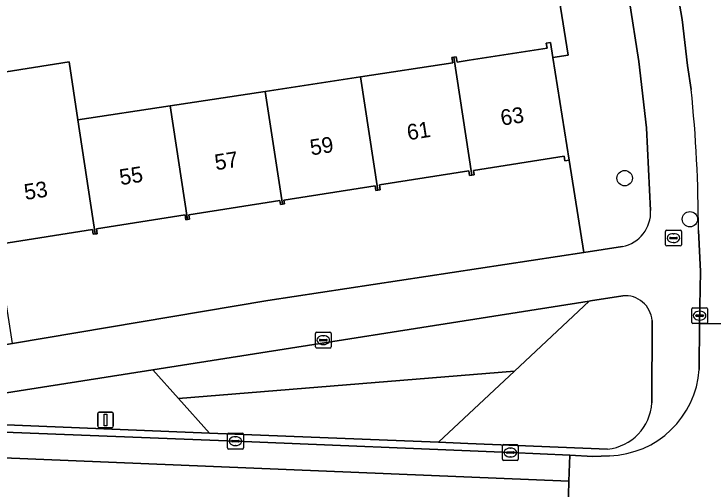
# Model space of a CAD drawing. Extents: x 160077 to 160948, y 386481 to 387498.
# Drawn here: x 160690.21 to 160734.61, y 386882.57 to 386912.73 of the extents above; entities that cross this region are included whole.
import ezdxf

# ---------------------------------------------------------------- set-up
doc = ezdxf.new("R2010")
doc.units = 0
for name, color, linetype in [('IMGEO_Boom', 7, 'Continuous'), ('IMGEO_Brandkraan', 7, 'Continuous'), ('IMGEO_Erf', 7, 'Continuous'), ('IMGEO_Groenvoorziening', 7, 'Continuous'), ('IMGEO_Kolk', 7, 'Continuous'), ('IMGEO_Lichtmast', 7, 'Continuous'), ('IMGEO_Pand', 7, 'Continuous'), ('IMGEO_Pand_nummerreeks', 7, 'Continuous'), ('IMGEO_Rijbaan_lokaal_gesloten', 7, 'Continuous'), ('IMGEO_Rijbaan_lokaal_open', 7, 'Continuous'), ('IMGEO_Voetpad_open', 7, 'Continuous')]:
    doc.layers.add(name, color=color, linetype=linetype)

msp = doc.modelspace()

# ---------------------------------------------------------------- linework, layer by layer
at = {"layer": 'IMGEO_Boom'}
for centre in [(160728.944, 386902.301), (160733.08, 386899.697)]:
    msp.add_circle(centre, 0.489, dxfattribs=at)
at = {"layer": 'IMGEO_Brandkraan'}
for p, q in [((160731.614, 386898.999), (160732.466, 386898.999)), ((160731.539, 386898.073), (160731.539, 386898.925)), ((160731.798, 386898.493), (160731.798, 386898.505)), ((160731.841, 386898.542), (160732.239, 386898.542)), ((160732.027, 386898.779), (160732.052, 386898.779)), ((160732.282, 386898.505), (160732.282, 386898.493)), ((160732.54, 386898.925), (160732.54, 386898.073)), ((160732.236, 386898.456), (160731.838, 386898.456)), ((160732.05, 386898.219), (160732.025, 386898.219)), ((160732.466, 386897.999), (160731.614, 386897.999))]:
    msp.add_line(p, q, dxfattribs=at)
for points in [[(160731.614, 386898.999), (160732.466, 386898.999)], [(160731.539, 386898.073), (160731.539, 386898.925)], [(160732.54, 386898.925), (160732.54, 386898.073)], [(160732.466, 386897.999), (160731.614, 386897.999)]]:
    msp.add_lwpolyline(points, dxfattribs=at)
for centre, radius, start, end in [((160731.616, 386898.923), 0.0765, 91.552, 178.448), ((160731.616, 386898.923), 0.0765, 91.552, 178.448), ((160732.464, 386898.923), 0.0765, 1.552, 88.448), ((160732.464, 386898.923), 0.0765, 1.552, 88.448), ((160731.838, 386898.502), 0.0403, 85.8775, 175.7526), ((160732.243, 386898.504), 0.0386, 1.7309, 96.639), ((160731.616, 386898.075), 0.0765, 181.552, 268.448), ((160731.616, 386898.075), 0.0765, 181.552, 268.448), ((160731.835, 386898.492), 0.0366, 178.938, 274.7102), ((160732.239, 386898.499), 0.043, 264.8664, 352.4533), ((160732.464, 386898.075), 0.0765, 271.552, 358.448), ((160732.464, 386898.075), 0.0765, 271.552, 358.448)]:
    msp.add_arc(centre, radius, start, end, dxfattribs=at)
for centre, major_axis, ratio, start_param, end_param in [((160732.026, 386898.499), (-0.387, 0.002), 0.722429, 4.712389, 7.853982), ((160732.051, 386898.499), (-0.39, 0.002), 0.717154, 1.570796, 4.712389)]:
    msp.add_ellipse(centre, major_axis=major_axis, ratio=ratio, start_param=start_param, end_param=end_param, dxfattribs=at)
at = {"layer": 'IMGEO_Erf'}
for points in [[(160712.198, 386908.734), (160718.042, 386909.626), (160717.99, 386909.962), (160718.103, 386909.979), (160718.257, 386910.003), (160718.309, 386909.667), (160719.081, 386909.786), (160724.022, 386910.548), (160723.97, 386910.883), (160724.235, 386910.925), (160724.389, 386909.953), (160725.355, 386910.108), (160723.65, 386920.851)], [(160683.407, 386890.771), (160689.325, 386891.685), (160690.109, 386891.817), (160689.155, 386897.841), (160688.023, 386904.993), (160687.436, 386908.699), (160693.705, 386909.692), (160694.265, 386905.998), (160700.121, 386906.892), (160706.151, 386907.812), (160712.198, 386908.734)], [(160690.109, 386891.817), (160706.308, 386894.536), (160726.354, 386897.585), (160725.422, 386903.438), (160725.147, 386903.394), (160725.099, 386903.697), (160719.346, 386902.786), (160719.388, 386902.515), (160719.248, 386902.493), (160719.106, 386902.47), (160719.058, 386902.774), (160713.384, 386901.875), (160713.433, 386901.567), (160713.298, 386901.546), (160713.162, 386901.524), (160713.114, 386901.826), (160707.335, 386900.911), (160707.375, 386900.664), (160707.248, 386900.644), (160707.119, 386900.624), (160707.078, 386900.887), (160701.293, 386899.97), (160701.337, 386899.696), (160701.225, 386899.678), (160701.117, 386899.661), (160701.066, 386899.981), (160695.434, 386899.089), (160695.483, 386898.778), (160695.362, 386898.759), (160695.24, 386898.739), (160695.192, 386899.04), (160689.43, 386898.128)]]:
    msp.add_lwpolyline(points, dxfattribs=at)
at = {"layer": 'IMGEO_Groenvoorziening'}
for points in [[(160728, 386921.547), (160723.65, 386920.851), (160725.355, 386910.108), (160724.389, 386909.953), (160725.422, 386903.438), (160726.354, 386897.585), (160728.803, 386897.962)], [(160730.59, 386900.26), (160730.337, 386905.503), (160729.847, 386909.711), (160728, 386921.547)], [(160728.827, 386894.833), (160726.768, 386894.509), (160726.7, 386894.498), (160721.954, 386890.049), (160717.141, 386885.535), (160718.996, 386885.46), (160727.862, 386885.102)], [(160730.665, 386888.039), (160730.68, 386893.265)], [(160700.636, 386888.324), (160699.007, 386890.143), (160687.565, 386888.344)], [(160687.635, 386886.727), (160702.608, 386886.122), (160700.636, 386888.324)]]:
    msp.add_lwpolyline(points, dxfattribs=at)
for points in [[(160721.954, 386890.049), (160726.7, 386894.498), (160699.007, 386890.143), (160700.636, 386888.324)], [(160721.954, 386890.049), (160700.636, 386888.324), (160702.608, 386886.122), (160717.141, 386885.535)]]:
    msp.add_lwpolyline(points, close=True, dxfattribs=at)
for centre, radius, start, end in [((160728.359, 386900.151), 2.234, 281.4644, 2.796), ((160728.985, 386893.141), 1.7, 4.195, 95.3296), ((160727.535, 386888.22), 3.135, 275.9857, 356.6889)]:
    msp.add_arc(centre, radius, start, end, dxfattribs=at)
at = {"layer": 'IMGEO_Kolk'}
for p, q in [((160733.269, 386894.074), (160734.121, 386894.074)), ((160733.194, 386893.148), (160733.194, 386894)), ((160733.496, 386893.617), (160733.894, 386893.617)), ((160733.682, 386893.854), (160733.707, 386893.854)), ((160734.195, 386894), (160734.195, 386893.148)), ((160733.453, 386893.568), (160733.453, 386893.58)), ((160733.891, 386893.531), (160733.493, 386893.531)), ((160733.705, 386893.294), (160733.68, 386893.294)), ((160733.937, 386893.58), (160733.937, 386893.568)), ((160734.121, 386893.074), (160733.269, 386893.074)), ((160709.325, 386891.595), (160709.325, 386892.447)), ((160709.4, 386892.521), (160710.252, 386892.521)), ((160709.813, 386892.301), (160709.838, 386892.301)), ((160710.326, 386892.447), (160710.326, 386891.595)), ((160709.584, 386892.015), (160709.584, 386892.027)), ((160710.022, 386891.978), (160709.624, 386891.978)), ((160709.627, 386892.064), (160710.025, 386892.064)), ((160710.068, 386892.027), (160710.068, 386892.015)), ((160710.252, 386891.521), (160709.4, 386891.521)), ((160709.836, 386891.741), (160709.811, 386891.741)), ((160703.832, 386886.108), (160704.684, 386886.108)), ((160703.757, 386885.182), (160703.757, 386886.034)), ((160704.059, 386885.651), (160704.457, 386885.651)), ((160704.245, 386885.888), (160704.27, 386885.888)), ((160704.758, 386886.034), (160704.758, 386885.182)), ((160704.016, 386885.602), (160704.016, 386885.614)), ((160704.454, 386885.565), (160704.056, 386885.565)), ((160704.268, 386885.328), (160704.243, 386885.328)), ((160704.5, 386885.614), (160704.5, 386885.602)), ((160721.196, 386884.459), (160721.196, 386885.311)), ((160721.271, 386885.385), (160722.123, 386885.385)), ((160722.197, 386885.311), (160722.197, 386884.459)), ((160704.684, 386885.108), (160703.832, 386885.108)), ((160721.455, 386884.879), (160721.455, 386884.891)), ((160721.893, 386884.842), (160721.495, 386884.842)), ((160721.498, 386884.928), (160721.896, 386884.928)), ((160721.684, 386885.165), (160721.709, 386885.165)), ((160721.939, 386884.891), (160721.939, 386884.879)), ((160722.123, 386884.385), (160721.271, 386884.385)), ((160721.707, 386884.605), (160721.682, 386884.605))]:
    msp.add_line(p, q, dxfattribs=at)
for points in [[(160733.269, 386894.074), (160734.121, 386894.074)], [(160733.194, 386893.148), (160733.194, 386894)], [(160734.195, 386894), (160734.195, 386893.148)], [(160734.121, 386893.074), (160733.269, 386893.074)], [(160709.325, 386891.595), (160709.325, 386892.447)], [(160709.4, 386892.521), (160710.252, 386892.521)], [(160710.326, 386892.447), (160710.326, 386891.595)], [(160710.252, 386891.521), (160709.4, 386891.521)], [(160703.832, 386886.108), (160704.684, 386886.108)], [(160703.757, 386885.182), (160703.757, 386886.034)], [(160704.758, 386886.034), (160704.758, 386885.182)], [(160721.196, 386884.459), (160721.196, 386885.311)], [(160721.271, 386885.385), (160722.123, 386885.385)], [(160722.197, 386885.311), (160722.197, 386884.459)], [(160704.684, 386885.108), (160703.832, 386885.108)], [(160722.123, 386884.385), (160721.271, 386884.385)]]:
    msp.add_lwpolyline(points, dxfattribs=at)
for centre, radius, start, end in [((160733.271, 386893.998), 0.0765, 91.552, 178.448), ((160733.271, 386893.998), 0.0765, 91.552, 178.448), ((160734.119, 386893.998), 0.0765, 1.552, 88.448), ((160734.119, 386893.998), 0.0765, 1.552, 88.448), ((160733.493, 386893.577), 0.0403, 85.8775, 175.7526), ((160733.898, 386893.579), 0.0386, 1.7309, 96.639), ((160733.49, 386893.567), 0.0366, 178.938, 274.7102), ((160733.894, 386893.574), 0.043, 264.8664, 352.4533), ((160733.271, 386893.15), 0.0765, 181.552, 268.448), ((160733.271, 386893.15), 0.0765, 181.552, 268.448), ((160734.119, 386893.15), 0.0765, 271.552, 358.448), ((160734.119, 386893.15), 0.0765, 271.552, 358.448), ((160709.402, 386892.445), 0.0765, 91.552, 178.448), ((160709.402, 386892.445), 0.0765, 91.552, 178.448), ((160710.25, 386892.445), 0.0765, 1.552, 88.448), ((160710.25, 386892.445), 0.0765, 1.552, 88.448), ((160709.624, 386892.024), 0.0403, 85.8775, 175.7526), ((160709.621, 386892.014), 0.0366, 178.938, 274.7102), ((160710.025, 386892.021), 0.043, 264.8664, 352.4533), ((160710.029, 386892.026), 0.0386, 1.7309, 96.639), ((160709.402, 386891.597), 0.0765, 181.552, 268.448), ((160709.402, 386891.597), 0.0765, 181.552, 268.448), ((160710.25, 386891.597), 0.0765, 271.552, 358.448), ((160710.25, 386891.597), 0.0765, 271.552, 358.448), ((160703.834, 386886.032), 0.0765, 91.552, 178.448), ((160703.834, 386886.032), 0.0765, 91.552, 178.448), ((160704.682, 386886.032), 0.0765, 1.552, 88.448), ((160704.682, 386886.032), 0.0765, 1.552, 88.448), ((160704.056, 386885.611), 0.0403, 85.8775, 175.7526), ((160704.461, 386885.613), 0.0386, 1.7309, 96.639), ((160703.834, 386885.184), 0.0765, 181.552, 268.448), ((160703.834, 386885.184), 0.0765, 181.552, 268.448), ((160704.053, 386885.601), 0.0366, 178.938, 274.7102), ((160704.457, 386885.608), 0.043, 264.8664, 352.4533), ((160704.682, 386885.184), 0.0765, 271.552, 358.448), ((160704.682, 386885.184), 0.0765, 271.552, 358.448), ((160721.273, 386885.309), 0.0765, 91.552, 178.448), ((160721.273, 386885.309), 0.0765, 91.552, 178.448), ((160722.121, 386885.309), 0.0765, 1.552, 88.448), ((160722.121, 386885.309), 0.0765, 1.552, 88.448), ((160721.495, 386884.888), 0.0403, 85.8775, 175.7526), ((160721.492, 386884.878), 0.0366, 178.938, 274.7102), ((160721.896, 386884.885), 0.043, 264.8664, 352.4533), ((160721.9, 386884.89), 0.0386, 1.7309, 96.639), ((160721.273, 386884.461), 0.0765, 181.552, 268.448), ((160721.273, 386884.461), 0.0765, 181.552, 268.448), ((160722.121, 386884.461), 0.0765, 271.552, 358.448), ((160722.121, 386884.461), 0.0765, 271.552, 358.448)]:
    msp.add_arc(centre, radius, start, end, dxfattribs=at)
for centre, major_axis, ratio, start_param, end_param in [((160733.681, 386893.574), (-0.387, 0.002), 0.722429, 4.712389, 7.853982), ((160733.706, 386893.574), (-0.39, 0.002), 0.717154, 1.570796, 4.712389), ((160709.812, 386892.021), (-0.387, 0.002), 0.722429, 4.712389, 7.853982), ((160709.837, 386892.021), (-0.39, 0.002), 0.717154, 1.570796, 4.712389), ((160704.244, 386885.608), (-0.387, 0.002), 0.722429, 4.712389, 7.853982), ((160704.269, 386885.608), (-0.39, 0.002), 0.717154, 1.570796, 4.712389), ((160721.683, 386884.885), (-0.387, 0.002), 0.722429, 4.712389, 7.853982), ((160721.708, 386884.885), (-0.39, 0.002), 0.717154, 1.570796, 4.712389)]:
    msp.add_ellipse(centre, major_axis=major_axis, ratio=ratio, start_param=start_param, end_param=end_param, dxfattribs=at)
at = {"layer": 'IMGEO_Lichtmast'}
for p, q in [((160695.619, 386887.453), (160696.409, 386887.453)), ((160696.409, 386887.453), (160695.619, 386887.453)), ((160695.519, 386886.553), (160695.519, 386887.353)), ((160695.519, 386887.353), (160695.519, 386886.553)), ((160696.509, 386887.353), (160696.509, 386886.553)), ((160696.509, 386886.553), (160696.509, 386887.353)), ((160696.409, 386886.453), (160695.619, 386886.453)), ((160695.619, 386886.453), (160696.409, 386886.453))]:
    msp.add_line(p, q, dxfattribs=at)
msp.add_lwpolyline([(160695.939, 386887.328), (160696.089, 386887.328), (160696.089, 386886.578), (160695.939, 386886.578), (160695.939, 386887.328)], dxfattribs=at)
for centre, start, end in [((160695.619, 386887.353), 90, 180), ((160695.619, 386887.353), 90, 180), ((160696.409, 386887.353), 0, 90), ((160696.409, 386887.353), 360, 90), ((160695.619, 386886.553), 180, 270), ((160695.619, 386886.553), 180, 270), ((160696.409, 386886.553), 270, 0), ((160696.409, 386886.553), 270, 0)]:
    msp.add_arc(centre, 0.1, start, end, dxfattribs=at)
at = {"layer": 'IMGEO_Pand'}
for points in [[(160719.248, 386902.493), (160719.388, 386902.515), (160719.346, 386902.786), (160725.099, 386903.697), (160725.147, 386903.394), (160725.422, 386903.438), (160724.389, 386909.953), (160724.235, 386910.925), (160723.97, 386910.883), (160724.022, 386910.548), (160719.081, 386909.786), (160718.309, 386909.667), (160718.257, 386910.003), (160718.103, 386909.979)], [(160694.265, 386905.998), (160693.705, 386909.692), (160687.436, 386908.699), (160688.023, 386904.993), (160689.155, 386897.841), (160689.468, 386897.891), (160689.43, 386898.128), (160695.192, 386899.04), (160695.24, 386898.739), (160695.362, 386898.759)], [(160713.298, 386901.546), (160713.433, 386901.567), (160713.384, 386901.875), (160719.058, 386902.774), (160719.106, 386902.47), (160719.248, 386902.493), (160718.103, 386909.979), (160717.99, 386909.962), (160718.042, 386909.626), (160712.198, 386908.734)], [(160707.248, 386900.644), (160707.375, 386900.664), (160707.335, 386900.911), (160713.114, 386901.826), (160713.162, 386901.524), (160713.298, 386901.546), (160712.198, 386908.734), (160706.151, 386907.812)], [(160706.151, 386907.812), (160700.121, 386906.892), (160701.225, 386899.678), (160701.337, 386899.696), (160701.293, 386899.97), (160707.078, 386900.887), (160707.119, 386900.624), (160707.248, 386900.644)], [(160695.362, 386898.759), (160695.483, 386898.778), (160695.434, 386899.089), (160701.066, 386899.981), (160701.117, 386899.661), (160701.225, 386899.678), (160700.121, 386906.892), (160694.265, 386905.998)]]:
    msp.add_lwpolyline(points, close=True, dxfattribs=at)
at = {"layer": 'IMGEO_Rijbaan_lokaal_gesloten'}
msp.add_lwpolyline([(160684.962, 386886.4), (160684.911, 386884.732), (160725.396, 386883.063), (160725.473, 386884.72), (160721.697, 386884.885), (160704.258, 386885.608), (160685.81, 386886.334)], close=True, dxfattribs=at)
at = {"layer": 'IMGEO_Rijbaan_lokaal_open'}
for points in [[(160726.008, 386999.831), (160718.954, 386998.691), (160722.5, 386976.819), (160725.159, 386959.839), (160727.972, 386941.559), (160731.059, 386921.111), (160732.599, 386912.386), (160732.936, 386909.448), (160733.159, 386907.929)], [(160733.621, 386898.972), (160733.757, 386896.382), (160733.684, 386893.078), (160740.716, 386893.066), (160740.742, 386894.176), (160740.752, 386896.698)], [(160740.753, 386889.518), (160740.716, 386893.066), (160733.684, 386893.078), (160733.679, 386890.155)], [(160727.98, 386884.68), (160726.924, 386884.635), (160725.473, 386884.72), (160725.396, 386883.063), (160725.33, 386880.41), (160725.262, 386878.72), (160727.334, 386878.622), (160727.676, 386878.56)]]:
    msp.add_lwpolyline(points, dxfattribs=at)
msp.add_lwpolyline([(160725.396, 386883.063), (160684.911, 386884.732), (160684.825, 386882.076), (160723.497, 386880.483), (160725.33, 386880.41)], close=True, dxfattribs=at)
for centre, radius, start, end in [((160648.477, 386899.071), 85.144, 359.93357, 5.9718), ((160727.794, 386890.577), 5.9, 271.8027, 355.9005)]:
    msp.add_arc(centre, radius, start, end, dxfattribs=at)
at = {"layer": 'IMGEO_Voetpad_open'}
for points in [[(160733.159, 386907.929), (160732.936, 386909.448), (160732.599, 386912.386), (160731.059, 386921.111), (160727.972, 386941.559), (160725.159, 386959.839), (160722.5, 386976.819), (160718.954, 386998.691), (160715.958, 386998.207), (160727.753, 386923.118), (160728, 386921.547), (160729.847, 386909.711), (160730.337, 386905.503), (160730.59, 386900.26)], [(160733.684, 386893.078), (160733.757, 386896.382), (160733.621, 386898.972)], [(160728.803, 386897.962), (160726.354, 386897.585), (160706.308, 386894.536), (160690.109, 386891.817), (160689.325, 386891.685), (160683.407, 386890.771)], [(160726.7, 386894.498), (160726.768, 386894.509), (160728.827, 386894.833)], [(160687.565, 386888.344), (160699.007, 386890.143), (160726.7, 386894.498)], [(160730.68, 386893.265), (160730.665, 386888.039)], [(160733.679, 386890.155), (160733.684, 386893.078)], [(160727.862, 386885.102), (160718.996, 386885.46), (160717.141, 386885.535), (160702.608, 386886.122), (160687.635, 386886.727)], [(160682.495, 386886.484), (160684.962, 386886.4), (160685.81, 386886.334), (160704.258, 386885.608), (160721.697, 386884.885), (160725.473, 386884.72), (160726.924, 386884.635), (160727.98, 386884.68)]]:
    msp.add_lwpolyline(points, dxfattribs=at)
for centre, radius, start, end in [((160648.477, 386899.071), 85.144, 359.93357, 5.9718), ((160728.359, 386900.151), 2.234, 281.4644, 2.796), ((160728.985, 386893.141), 1.7, 4.195, 95.3296), ((160727.794, 386890.577), 5.9, 271.8027, 355.9005), ((160727.535, 386888.22), 3.135, 275.9857, 356.6889)]:
    msp.add_arc(centre, radius, start, end, dxfattribs=at)

# ---------------------------------------------------------------- texts
at = {"layer": 'IMGEO_Pand_nummerreeks'}
for s, rotation, p in [('63', 8.8759, (160721.147, 386905.631)), ('61', 8.8759, (160715.216, 386904.704)), ('59', 8.8759, (160709.062, 386903.744)), ('57', 8.8759, (160703.019, 386902.8)), ('55', 8.8759, (160696.976, 386901.856)), ('53', 8.8751, (160690.934, 386900.913))]:
    msp.add_text(s, height=1, rotation=rotation, dxfattribs=at).set_placement(p)

doc.saveas('drawing.dxf')
